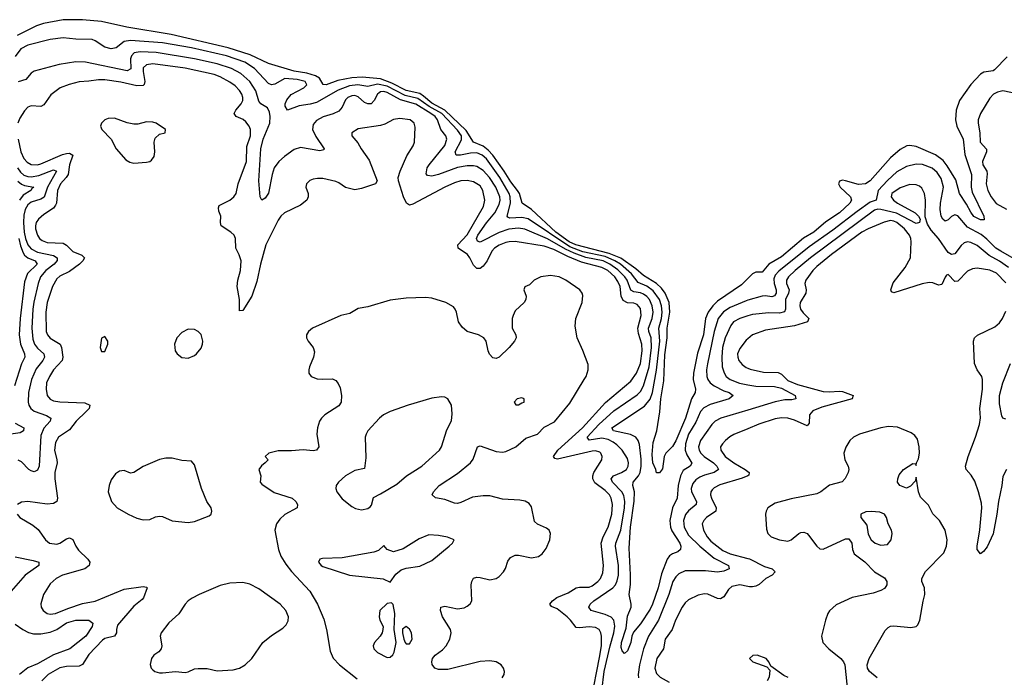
# Model space of a CAD drawing. Header units: inches. Extents: x 1449094 to 1618372, y 389908 to 534307.
# Tile 444 of 494: x 1565459 to 1571599, y 514033 to 518135. Entities that reach past the tile are written whole.
import ezdxf

# ---------------------------------------------------------------- set-up
doc = ezdxf.new("R2010")
doc.units = ezdxf.units.IN
doc.header["$MEASUREMENT"] = 0
doc.layers.add('B5561', color=7, linetype='Continuous')
doc.layers.add('B5571', color=7, linetype='Continuous')

msp = doc.modelspace()

# ---------------------------------------------------------------- linework, layer by layer
at = {"layer": 'B5561', "color": 5}
for points, elevation in [([(1570000, 516521.1), (1569960, 516480), (1569810, 516379.4), (1569781.5, 516350), (1569752.1, 516310), (1569735.5, 516270), (1569722.9, 516170), (1569686.2, 516053.8), (1569660.5, 515930), (1569658.2, 515890), (1569673.1, 515830), (1569671.4, 515810), (1569649.7, 515770.3), (1569611.9, 515650), (1569550, 515508.9), (1569530, 515472.2), (1569488.7, 515431.3), (1569477.3, 515410), (1569467.1, 515332.9), (1569450, 515308), (1569430, 515308), (1569426, 515330), (1569407.5, 515370), (1569403, 515423), (1569410, 515497.3), (1569432.8, 515570), (1569452.1, 515687.9), (1569456.6, 515770), (1569477.1, 515882.9), (1569483.3, 516043.3), (1569496.3, 516150), (1569497.9, 516210), (1569513.7, 516310), (1569508.5, 516370), (1569484.3, 516430), (1569460.9, 516460.9), (1569429.6, 516490), (1569350, 516539), (1569300.9, 516580.9), (1569207.7, 516647.7), (1569135.9, 516675.9), (1568926.8, 516730), (1568885.3, 516750), (1568803.1, 516810), (1568650, 516951.8), (1568591.9, 516990), (1568575.2, 517050), (1568564, 517070), (1568522.6, 517122.6), (1568481.4, 517190), (1568410.3, 517290.3), (1568381.5, 517321.5), (1568350, 517346.2), (1568289.2, 517370), (1568243.1, 517443.1), (1568110.6, 517570.6), (1568030, 517614), (1567978.3, 517658.3), (1567953.5, 517673.5), (1567870, 517692.2), (1567779.3, 517739.3), (1567710, 517766.4), (1567595.6, 517775.6), (1567530, 517772.8), (1567443.6, 517756.4), (1567370, 517728.7), (1567350.6, 517730.6), (1567329.6, 517769.6), (1567303.9, 517783.9), (1567250, 517801.2), (1567170, 517814.8), (1567010, 517861.9), (1566895.7, 517915.7), (1566758.4, 517958.4), (1566403.5, 518043.5), (1566127.5, 518087.6), (1565970, 518124.3), (1565850, 518134.9), (1565730, 518134), (1565608.1, 518111.9), (1565564.1, 518095.9), (1565442.9, 518037.1)], 420), ([(1570000, 516384.4), (1569990, 516381.6), (1569890, 516338.9), (1569848.2, 516311.8), (1569815, 516270), (1569789.5, 516190.5), (1569747.7, 515987.7), (1569742.2, 515950), (1569743.4, 515910), (1569750.1, 515890), (1569765.1, 515870), (1569790, 515851), (1569850, 515820.3), (1569882.6, 515810), (1569908.7, 515790), (1569883.1, 515770), (1569765.5, 515734.5), (1569725.3, 515714.7), (1569704.3, 515690), (1569675.7, 515624.3), (1569630.9, 515549.1), (1569612.1, 515490), (1569609.7, 515450), (1569619.9, 515419.9), (1569650.6, 515369.4), (1569639.7, 515350), (1569597.6, 515322.4), (1569579.6, 515290), (1569565, 515230), (1569559.5, 515150), (1569529.7, 515090), (1569512.8, 515010), (1569518.3, 514970), (1569527, 514947), (1569575.5, 514870), (1569582.6, 514850), (1569579.6, 514830), (1569563.9, 514816.1), (1569530, 514802.7), (1569510.5, 514789.5), (1569496.9, 514770), (1569461.9, 514678.1), (1569441, 514590), (1569406.3, 514490), (1569390, 514457), (1569330, 514366.5), (1569286.6, 514313.4), (1569275.7, 514290), (1569270, 514249), (1569250, 514197.2), (1569230, 514182), (1569217.2, 514197.2), (1569210, 514218), (1569211.1, 514250), (1569241, 514339), (1569250, 514413.4), (1569272.6, 514470), (1569272.8, 514490), (1569259.8, 514550), (1569267.8, 514612.2), (1569268, 514672), (1569260.7, 514839.3), (1569268.7, 514968.7), (1569291.6, 515131.6), (1569292.7, 515190), (1569283.2, 515230), (1569284.3, 515250), (1569318.7, 515290), (1569329.2, 515310), (1569335.7, 515350), (1569334.4, 515394.4), (1569325.4, 515485.4), (1569316.6, 515510), (1569301.3, 515530), (1569267.4, 515547.4), (1569162.4, 515570), (1569152.7, 515590), (1569355.2, 515724.8), (1569390, 515768.6), (1569404.9, 515810), (1569431.4, 515948.6), (1569451.7, 516130), (1569445.8, 516210), (1569461.4, 516270), (1569465.5, 516310), (1569462.1, 516350), (1569449.3, 516389.3), (1569410, 516444.1), (1569370, 516473.6), (1569316.2, 516496.2), (1569273.9, 516550), (1569205.1, 516610), (1569171.5, 516631.5), (1569110, 516657.5), (1568970, 516687.8), (1568890, 516718.8), (1568630, 516893.3), (1568590, 516901.5), (1568516.6, 516896.6), (1568502.7, 516902.7), (1568499.4, 516910), (1568519.4, 516990), (1568517.3, 517030), (1568510.9, 517050), (1568454.1, 517150), (1568370, 517266.4), (1568343.2, 517290), (1568310, 517303.5), (1568270, 517301.7), (1568209, 517289), (1568181.3, 517290), (1568174.7, 517310), (1568213.9, 517386.1), (1568214.7, 517410), (1568190, 517446.3), (1568091.7, 517550), (1568012.4, 517592.4), (1567942.8, 517642.8), (1567863, 517663), (1567750, 517719.8), (1567690, 517732.5), (1567630, 517719.1), (1567568.2, 517728.2), (1567516.8, 517723.2), (1567444.3, 517695.7), (1567310, 517618.2), (1567270, 517607.2), (1567202.6, 517597.4), (1567130, 517569.7), (1567115.3, 517595.3), (1567115.3, 517610), (1567124.7, 517635.3), (1567152.7, 517667.3), (1567231.6, 517710), (1567250, 517727.7), (1567239.4, 517750), (1567190, 517761.4), (1567112.8, 517767.2), (1567050, 517732.6), (1567030, 517729.3), (1567010, 517737.4), (1566922.5, 517830), (1566863.7, 517870), (1566747.8, 517910), (1566530, 517958.9), (1566350, 517990.2), (1566150, 518005.2), (1566110, 517998.9), (1566060, 517960), (1566030, 517952.2), (1565990, 517963.9), (1565930, 518003.5), (1565910, 518010.6), (1565810, 518013.7), (1565730, 518022.5), (1565650, 518010.8), (1565510, 517975.4), (1565466.5, 517953.5), (1565430, 517905.3)], 440), ([(1569089.1, 513949.1), (1569104.4, 514070), (1569141.4, 514230), (1569164.9, 514310), (1569171, 514351), (1569164.1, 514390), (1569148.3, 514408.3), (1569110, 514425.2), (1569022, 514450), (1569007.6, 514470), (1569015.8, 514490), (1569038.6, 514510), (1569157.1, 514590), (1569174.4, 514610), (1569185.8, 514634.1), (1569192.7, 514670), (1569193.4, 514730), (1569174.5, 514850), (1569177.5, 514870), (1569208.5, 514950), (1569230.9, 515090), (1569233.3, 515130), (1569226.1, 515166.1), (1569214.2, 515190), (1569155.7, 515250), (1569147.2, 515270), (1569162.9, 515290), (1569212, 515310), (1569243.7, 515330), (1569254, 515350), (1569256.5, 515370), (1569250, 515398.3), (1569215.4, 515450), (1569183.3, 515483.3), (1569160.1, 515500.1), (1569130, 515516.2), (1569090, 515525.5), (1569011.3, 515511.3), (1568998.6, 515530), (1569070, 515609.3), (1569164.1, 515695.9), (1569310, 515794.4), (1569330, 515816.6), (1569349.1, 515850.9), (1569385, 515970), (1569399.8, 516090), (1569397, 516150), (1569381.9, 516190), (1569380.5, 516210), (1569403.5, 516270), (1569408.6, 516310), (1569404.4, 516350), (1569387.2, 516390), (1569370, 516409), (1569350, 516422.3), (1569330, 516430.8), (1569290, 516437.9), (1569270, 516448.5), (1569246.5, 516510), (1569233.1, 516530), (1569190, 516574.3), (1569140.3, 516610), (1569098.1, 516630), (1568990, 516651.6), (1568917.5, 516677.5), (1568863.1, 516703.1), (1568750, 516768.7), (1568610, 516829.2), (1568570, 516834.8), (1568510, 516828.3), (1568450, 516808.3), (1568330, 516748), (1568313.3, 516753.3), (1568307.6, 516770), (1568315.2, 516790), (1568370, 516868.1), (1568421.2, 516930), (1568450, 516982), (1568454.7, 517010), (1568452.4, 517030), (1568428, 517090), (1568388.7, 517150), (1568350, 517193.3), (1568310, 517219.4), (1568290, 517224.1), (1568250, 517223.9), (1568190, 517213.1), (1568070, 517168.9), (1568030, 517159.5), (1568002.3, 517162.3), (1567993.5, 517173.5), (1568000.2, 517210), (1568012.2, 517230), (1568111, 517350), (1568122.9, 517390), (1568115.8, 517410), (1568086.4, 517450), (1568063.9, 517510), (1568049.9, 517530), (1568023, 517550), (1567930, 517608.7), (1567834.8, 517634.8), (1567750, 517681.1), (1567730, 517686.7), (1567710, 517684.6), (1567701, 517679), (1567690, 517669.8), (1567669.7, 517630.3), (1567650, 517609.9), (1567630, 517609.3), (1567610, 517619.3), (1567570, 517653.9), (1567550, 517661.9), (1567530, 517660.9), (1567505.5, 517650), (1567490, 517634.5), (1567470.9, 517589.1), (1567450, 517563.4), (1567413.3, 517546.7), (1567351.6, 517528.4), (1567310, 517506), (1567290, 517481.6), (1567286.1, 517450), (1567305.9, 517405.9), (1567357.6, 517330), (1567356, 517324), (1567330, 517317.2), (1567210, 517338), (1567170, 517324.5), (1567110, 517282.5), (1567075.6, 517250), (1567046.7, 517210), (1567033.2, 517170), (1567010, 517052), (1566990, 517021.6), (1566970, 517009.6), (1566959.6, 517030), (1566950.5, 517130.5), (1566962.3, 517330), (1566976.8, 517390), (1567018.6, 517490), (1567021.7, 517530), (1567017.4, 517557.4), (1567005.2, 517585.2), (1566962.4, 517610), (1566950, 517625.7), (1566931.7, 517691.7), (1566894.5, 517750), (1566838.2, 517798.2), (1566779.8, 517830), (1566690, 517860.5), (1566550, 517891.7), (1566309.9, 517929.9), (1566210, 517935.4), (1566172.4, 517927.6), (1566155.7, 517910), (1566150.1, 517889.9), (1566151.7, 517828.3), (1566130, 517816.9), (1565870, 517870.6), (1565810, 517871.2), (1565704.2, 517855.8), (1565550, 517813.1), (1565530, 517801.7), (1565497.7, 517762.3), (1565450, 517748.1)], 460), ([(1569022.4, 513890), (1569075.8, 514155.8), (1569086.6, 514230), (1569088.4, 514288.4), (1569083.9, 514310), (1569073, 514330), (1569050, 514343.4), (1569010, 514348.1), (1568950, 514340.7), (1568930, 514342.7), (1568893.8, 514390), (1568872.4, 514410), (1568810, 514459.5), (1568775.5, 514475.5), (1568766, 514490), (1568782, 514510), (1568809.8, 514530), (1568879.9, 514560.1), (1568930, 514590.9), (1568950, 514596.1), (1569010, 514595.1), (1569030, 514603.2), (1569064.6, 514630), (1569080.6, 514650), (1569094.8, 514685.2), (1569099.3, 514730), (1569085.4, 514870), (1569096.9, 514910), (1569130, 514970.3), (1569150.8, 515050), (1569156.3, 515110), (1569148, 515150), (1569136.9, 515170), (1569110, 515198), (1569045.4, 515245.4), (1569032.8, 515270), (1569033.1, 515290), (1569040.2, 515310), (1569089.8, 515390), (1569091.1, 515411.1), (1569083.5, 515430), (1569076.2, 515436.2), (1569050, 515444.9), (1569030, 515444.1), (1568813, 515393), (1568797.1, 515397.1), (1568788.5, 515410), (1568814.5, 515450), (1568969.9, 515590), (1569112.5, 515747.5), (1569270, 515880.1), (1569306.2, 515930), (1569330, 515990.3), (1569341.9, 516070), (1569337.9, 516110), (1569317.3, 516177.3), (1569313.3, 516210), (1569334.3, 516290), (1569330, 516332.9), (1569310, 516357.5), (1569290, 516366.2), (1569250, 516369.5), (1569223.5, 516383.5), (1569211, 516410), (1569202.9, 516470), (1569190, 516502.8), (1569170.6, 516530), (1569126.1, 516570), (1569090, 516588.4), (1568962.4, 516622.3), (1568877.9, 516657.9), (1568790, 516702.3), (1568730, 516721.9), (1568550, 516751.6), (1568511, 516750), (1568490, 516744.4), (1568450, 516728.4), (1568421.1, 516710), (1568403.9, 516690), (1568375.1, 516630), (1568350, 516597.9), (1568330, 516582.7), (1568310, 516583.2), (1568290, 516604.1), (1568267, 516650), (1568251.1, 516671.1), (1568193.2, 516710), (1568190.5, 516730), (1568250, 516793), (1568352.5, 516970), (1568360.7, 517010), (1568348.3, 517070), (1568330, 517098.1), (1568290, 517124.2), (1568250, 517131.4), (1568210, 517128.8), (1568170, 517117.9), (1568109.4, 517090.6), (1567910, 516983.2), (1567890, 516978.7), (1567870.6, 516990.6), (1567852.2, 517030), (1567821.6, 517130), (1567819.7, 517150), (1567831, 517190), (1567873.5, 517286.5), (1567912.4, 517347.6), (1567921.7, 517370), (1567924.9, 517464.9), (1567918.9, 517490), (1567894.5, 517510), (1567830, 517518.8), (1567790, 517512.1), (1567736.3, 517483.7), (1567710, 517475.1), (1567570, 517455.1), (1567530.6, 517430), (1567530.5, 517410), (1567567.3, 517367.3), (1567587.6, 517330), (1567637.8, 517257.8), (1567688, 517130), (1567677.3, 517110), (1567590, 517080.9), (1567550, 517074.2), (1567490, 517088.3), (1567450, 517116.8), (1567430, 517125.6), (1567350, 517144), (1567315.3, 517144.7), (1567290, 517139.6), (1567268.9, 517131.1), (1567247.7, 517110), (1567243, 517090), (1567258, 517050), (1567258.3, 517030), (1567250.3, 517010), (1567210, 516977.4), (1567110, 516930.9), (1567087.8, 516910), (1567070, 516885.1), (1566993.6, 516730), (1566961, 516610), (1566937.7, 516502.3), (1566906.9, 516410), (1566850, 516320.5), (1566830, 516319.3), (1566829, 516390), (1566814.8, 516470), (1566820.3, 516510), (1566836.8, 516570), (1566840.2, 516630), (1566828.7, 516668.7), (1566806.2, 516710), (1566805.3, 516770), (1566796.1, 516790), (1566775.1, 516810), (1566716.3, 516850), (1566711.2, 516870), (1566714, 516910), (1566701, 516941), (1566698.2, 516961.8), (1566703.8, 516976.2), (1566770, 517010.1), (1566794.9, 517030), (1566809.1, 517050), (1566821.3, 517110), (1566872.9, 517250), (1566876, 517344), (1566898.3, 517410), (1566898.2, 517450), (1566890.5, 517470.5), (1566870, 517496.8), (1566852, 517512), (1566809.7, 517530), (1566796.5, 517550), (1566806.6, 517570), (1566840.7, 517610), (1566850.4, 517630), (1566850.9, 517650), (1566844.9, 517670), (1566830, 517693.6), (1566802.1, 517722.1), (1566770, 517745.3), (1566710, 517778.2), (1566672.6, 517792.6), (1566490, 517833.3), (1566290, 517859.1), (1566250, 517854.1), (1566230, 517834.7), (1566228.9, 517811.1), (1566239.7, 517750), (1566236.1, 517730), (1566230, 517724.7), (1566190, 517722), (1566090, 517745), (1565990, 517758.9), (1565950, 517760.1), (1565890, 517750.5), (1565830, 517747.7), (1565768.5, 517731.5), (1565710.7, 517709.3), (1565653.2, 517666.8), (1565610, 517604.4), (1565590, 517594), (1565530, 517597.4), (1565510, 517588.7), (1565490, 517565.8), (1565460.1, 517519.9), (1565447.9, 517490)], 480), ([(1565448.6, 517390), (1565466.6, 517310), (1565484.5, 517270), (1565505.2, 517245.2), (1565530, 517231.9), (1565570, 517230.1), (1565590, 517235.3), (1565725.9, 517294.1), (1565750, 517300.5), (1565770, 517301.4), (1565790.7, 517290), (1565769.5, 517230.5), (1565760.3, 517170), (1565749.2, 517150.8), (1565713.9, 517110), (1565695.5, 517070), (1565689.2, 516990.7), (1565683.1, 516976.9), (1565670, 516960.2), (1565610, 516920.2), (1565576.5, 516890), (1565562.7, 516870), (1565556.8, 516850), (1565557.2, 516830), (1565569.5, 516790), (1565583.2, 516770), (1565598.2, 516758.2), (1565630, 516745.5), (1565730, 516741.5), (1565750, 516728.8), (1565790, 516688.9), (1565846.7, 516666.7), (1565862.2, 516650), (1565853.7, 516630), (1565831, 516610), (1565770, 516563.8), (1565710, 516535.8), (1565690, 516517.4), (1565663.9, 516470), (1565630.6, 516370), (1565622.8, 516310), (1565624.3, 516190), (1565631.4, 516170), (1565648.4, 516148.4), (1565711.2, 516111.3), (1565718.9, 516090), (1565728.1, 516030), (1565722.9, 516010), (1565668.9, 515950), (1565644.3, 515910), (1565627.2, 515870), (1565623.3, 515830), (1565631.1, 515790), (1565648.7, 515768.7), (1565670, 515758.3), (1565710, 515750.8), (1565865, 515745), (1565896.5, 515730), (1565892.3, 515710), (1565874.3, 515690), (1565812.1, 515630), (1565770, 515577.3), (1565701.1, 515530), (1565682.4, 515497.6), (1565675.8, 515450), (1565691.5, 515390), (1565692.1, 515370), (1565679.1, 515310), (1565678, 515270), (1565693.8, 515150), (1565690.1, 515129.9), (1565670, 515117.1), (1565630, 515112.8), (1565510, 515129.7), (1565470, 515126), (1565444.9, 515110)], 480), ([(1565445, 517210), (1565463.7, 517183.7), (1565485.6, 517165.6), (1565510, 517156.2), (1565530, 517154.4), (1565577.7, 517162.3), (1565670, 517197.8), (1565689, 517190), (1565632.7, 517090), (1565611.4, 517028.6), (1565590, 517016.3), (1565530, 516995.6), (1565510, 516979.6), (1565492.9, 516950), (1565485, 516915), (1565483, 516870), (1565486.7, 516810), (1565494.8, 516770), (1565509.7, 516729.7), (1565530, 516704.7), (1565570, 516685.1), (1565670, 516664.5), (1565691.9, 516650), (1565691.9, 516631.9), (1565673.4, 516610), (1565621.4, 516570), (1565589, 516530), (1565574.2, 516490), (1565546.6, 516373.4), (1565540.6, 516330), (1565535, 516210), (1565541.6, 516141.6), (1565552.2, 516110), (1565570, 516085.1), (1565608.7, 516050), (1565613.3, 516030), (1565603.3, 516010), (1565562.6, 515957.4), (1565532.5, 515890), (1565513.8, 515810), (1565512, 515750), (1565517, 515730), (1565528.6, 515710), (1565550, 515692.3), (1565626.9, 515666.9), (1565653, 515650), (1565649.4, 515630), (1565610, 515587.4), (1565590, 515540.5), (1565580.6, 515350), (1565570, 515324.7), (1565550, 515313.7), (1565530, 515319.8), (1565516.9, 515330), (1565470, 515377.7), (1565450, 515388.3)], 460), ([(1565447.4, 517127.4), (1565470, 517108.6), (1565490, 517100.2), (1565548, 517090), (1565536.7, 517083.3), (1565528.4, 517070), (1565480.7, 517039.3), (1565457.3, 517010)], 440), ([(1565453.3, 516770), (1565464.2, 516724.2), (1565480.6, 516680.6), (1565490, 516665.7), (1565509.6, 516649.6), (1565554.8, 516630), (1565567.6, 516610), (1565508.6, 516551.4), (1565490, 516500.5), (1565462.5, 516270), (1565456.3, 516170), (1565463.7, 516110), (1565489.5, 516050), (1565490.8, 516030), (1565471, 515989), (1565425.9, 515850)], 440), ([(1568468, 514030), (1568479.6, 514050), (1568482.9, 514070), (1568477, 514090), (1568462.7, 514110), (1568429.7, 514129.7), (1568390, 514136.4), (1568330, 514131.6), (1568130, 514082), (1568070, 514082), (1568047.4, 514090), (1568032.1, 514112.1), (1568028.3, 514130), (1568032.7, 514150), (1568049.8, 514170), (1568095.6, 514204.4), (1568119.5, 514230), (1568141.6, 514270), (1568149.9, 514310), (1568146, 514330), (1568096.3, 514410), (1568083.5, 514450), (1568085.6, 514470), (1568110, 514476.2), (1568190, 514460.9), (1568230, 514467), (1568250, 514475.8), (1568269.1, 514490.9), (1568278, 514510), (1568274.8, 514610), (1568277.7, 514630), (1568288.8, 514651.2), (1568310, 514657.3), (1568330, 514656.2), (1568390, 514641.6), (1568430, 514648.2), (1568450, 514661.5), (1568475.8, 514690), (1568488, 514712), (1568502.5, 514757.5), (1568519.9, 514780.1), (1568550, 514794), (1568570, 514794.1), (1568650, 514777.9), (1568694.4, 514785.6), (1568716.9, 514803.1), (1568742.9, 514837.1), (1568765.8, 514890), (1568769.8, 514929.8), (1568762, 514950), (1568744, 514964), (1568687.9, 514987.9), (1568670, 515004.7), (1568650, 515097), (1568636.4, 515116.4), (1568611.8, 515131.8), (1568578.2, 515138.2), (1568470, 515144.1), (1568390, 515164.1), (1568350, 515165.2), (1568282.6, 515157.4), (1568210, 515122.2), (1568190, 515117.2), (1568170, 515119.8), (1568110, 515142), (1568052.6, 515152.6), (1568032, 515170), (1568038.9, 515190), (1568075.1, 515230), (1568190, 515303.5), (1568269.8, 515370), (1568286.3, 515393.7), (1568313.2, 515470), (1568330, 515477), (1568430, 515441.3), (1568470, 515438.1), (1568490, 515441.7), (1568552.8, 515470), (1568615.6, 515524.4), (1568687.4, 515550), (1568730, 515592.8), (1568793.5, 515626.5), (1568890, 515743.5), (1568980.3, 515890), (1568991.7, 515910), (1569004.7, 515950), (1569004.6, 515984.6), (1568971.9, 516071.9), (1568935.4, 516150), (1568922.2, 516222.2), (1568928.2, 516271.8), (1568966.9, 516370), (1568970, 516415.3), (1568966, 516430), (1568951.3, 516450), (1568864.2, 516510), (1568823.7, 516530), (1568770, 516538.5), (1568710, 516530.7), (1568668.2, 516510), (1568638, 516482), (1568610, 516468), (1568602.8, 516450), (1568617.1, 516410), (1568615.3, 516390), (1568604.6, 516370), (1568550, 516319.7), (1568535.5, 516290), (1568531.3, 516270), (1568531.1, 516211.1), (1568552.9, 516170), (1568555.3, 516150), (1568545.5, 516130), (1568511.3, 516090), (1568450, 516029.7), (1568430, 516020.5), (1568410, 516025.1), (1568388.7, 516048.7), (1568379.7, 516070), (1568368.3, 516130), (1568354, 516150), (1568320.9, 516170), (1568250, 516188.9), (1568217.7, 516217.7), (1568194.6, 516250), (1568182.5, 516310), (1568174.8, 516330), (1568163.4, 516343.4), (1568117, 516370), (1568030, 516398.4), (1567990, 516402.4), (1567870, 516398.4), (1567770, 516384.8), (1567630, 516343), (1567570, 516333.5), (1567518.3, 516301.7), (1567461, 516290), (1567284.9, 516210), (1567260.5, 516190), (1567248.2, 516170), (1567248.2, 516150), (1567257.1, 516130), (1567288.7, 516090), (1567298, 516062), (1567292.2, 516030), (1567266.4, 515970), (1567261.6, 515950), (1567263, 515930), (1567276.3, 515910), (1567315.1, 515895.1), (1567350, 515891.9), (1567410, 515895.2), (1567430, 515885), (1567445.9, 515865.9), (1567457.8, 515837.8), (1567466.3, 515790), (1567463, 515750), (1567450, 515725.6), (1567361.7, 515670), (1567341.5, 515650), (1567329.1, 515630), (1567316.2, 515590), (1567311.2, 515550), (1567324.2, 515470), (1567310.4, 515450), (1567290, 515445), (1567227.8, 515452.2), (1567154.7, 515445.3), (1567070, 515446.2), (1567013, 515430), (1566990.5, 515410), (1567007.7, 515390), (1566990.4, 515370), (1566967.1, 515352.9), (1566949.4, 515330), (1566962.8, 515290), (1566959.3, 515250), (1566970, 515237.2), (1567045.5, 515185.5), (1567158.4, 515150), (1567180.4, 515130), (1567192.2, 515110), (1567190.3, 515089.7), (1567111.7, 515048.3), (1567080.5, 515019.5), (1567060.4, 514990), (1567050.4, 514950), (1567073.8, 514830), (1567087.8, 514787.8), (1567118.2, 514738.2), (1567153.7, 514693.7), (1567268.4, 514570), (1567317.1, 514490), (1567355.1, 514395.1), (1567372, 514330), (1567396.1, 514196.1), (1567413.1, 514153.1), (1567452.9, 514110), (1567562.9, 514022.9)], 520), ([(1570000, 516287.5), (1569950, 516271.9), (1569910.1, 516249.9), (1569893.6, 516226.4), (1569858.8, 516150), (1569841.7, 516090), (1569837.9, 516030), (1569840.9, 515970), (1569851.5, 515931.5), (1569865, 515910), (1569889.7, 515889.7), (1569947.8, 515867.8), (1570000, 515857.8)], 460), ([(1570000, 516143.9), (1569990, 516135.6), (1569950, 516084), (1569936.1, 516050), (1569937.3, 516030), (1569944.4, 516010), (1569964.1, 515984.1), (1569990, 515966.2), (1570000, 515962)], 480), ([(1570000, 515699.8), (1569830.9, 515649.1), (1569797.2, 515630), (1569775.8, 515610), (1569704.4, 515510), (1569692.3, 515470), (1569696.2, 515450), (1569707.3, 515430), (1569726.9, 515410), (1569786, 515370), (1569806.6, 515350), (1569816.6, 515330), (1569789.7, 515310.3), (1569730, 515294.5), (1569699.7, 515280.3), (1569676.1, 515263.9), (1569657.5, 515242.5), (1569646.8, 515210), (1569649.2, 515190), (1569679.3, 515130), (1569677.2, 515110), (1569629.1, 515070.9), (1569611.3, 515048.7), (1569598.1, 515010), (1569602.6, 514970), (1569630, 514919.8), (1569701.1, 514850), (1569790, 514775.1), (1569879, 514730), (1569884.6, 514710), (1569850, 514694.9), (1569810, 514688.1), (1569736.9, 514696.9), (1569610, 514697.4), (1569570, 514678.5), (1569550, 514659.8), (1569531.3, 514630), (1569507.8, 514550), (1569443.1, 514390), (1569380.4, 514290), (1569349.4, 514210.6), (1569324.4, 514110), (1569316.1, 514050), (1569318.3, 514030)], 460), ([(1565430, 515617.7), (1565484.2, 515590), (1565483.1, 515570), (1565462, 515558), (1565390, 515548.2)], 440), ([(1570000, 515583.4), (1569912.7, 515547.3), (1569887, 515533), (1569860.2, 515510), (1569841.2, 515490), (1569830.2, 515470), (1569831, 515450), (1569858.3, 515410), (1569912.6, 515370), (1569984, 515330), (1570000, 515316.4)], 480), ([(1570000, 515289.7), (1569965.6, 515274.4), (1569826, 515234), (1569790, 515214.7), (1569777.4, 515202.6), (1569768.6, 515190), (1569767.5, 515170), (1569772.6, 515150), (1569802.2, 515090), (1569799.8, 515070), (1569742, 515030), (1569724.6, 515010), (1569716.1, 514990), (1569722.6, 514950), (1569746.9, 514910), (1569770, 514882.9), (1569844.8, 514824.8), (1569890, 514803.6), (1570000, 514774.5)], 480), ([(1565442.6, 515050), (1565459.5, 515030), (1565541.7, 514981.7), (1565574.8, 514954.8), (1565620.3, 514890), (1565644.9, 514870), (1565690, 514862.8), (1565710, 514868.9), (1565750, 514896.9), (1565770, 514902.8), (1565790, 514892), (1565808.7, 514850), (1565825.2, 514825.2), (1565883.6, 514770), (1565897.4, 514750), (1565891.6, 514730), (1565865.3, 514710), (1565726.7, 514670), (1565687.4, 514650), (1565650, 514616.4), (1565606.9, 514550), (1565590.3, 514490.3), (1565593.4, 514470), (1565605.7, 514450), (1565630, 514430.3), (1565650, 514426.4), (1565682.7, 514430), (1565758.3, 514461.7), (1565850, 514492.4), (1565930, 514506.9), (1566110, 514582.1), (1566230, 514599.3), (1566250, 514594.9), (1566253.2, 514590), (1566230.5, 514529.5), (1566221.9, 514518.1), (1566170, 514477), (1566070, 514357.4), (1566061.7, 514330), (1566062.2, 514310), (1566050.3, 514290), (1565990, 514275), (1565976, 514264), (1565890, 514175.9), (1565850, 514111.8), (1565830, 514101.6), (1565750, 514101.1), (1565710, 514092.2), (1565637.2, 514050), (1565596.5, 514010)], 480), ([(1565430, 514784.8), (1565542.4, 514762.4), (1565578.7, 514750), (1565579, 514730), (1565493.2, 514670), (1565405.8, 514570)], 460), ([(1570000, 514599.5), (1569950, 514609.1), (1569900.7, 514599.3), (1569878.6, 514581.4), (1569850, 514534.7), (1569830, 514521.8), (1569810, 514523.5), (1569750, 514550.8), (1569730, 514553.8), (1569690, 514545.3), (1569630, 514516.4), (1569610, 514498), (1569590.1, 514469.9), (1569549, 514390), (1569528.3, 514330), (1569483.9, 514270), (1569474.1, 514210), (1569432.6, 514150), (1569419.8, 514090), (1569430, 514057.3), (1569453.8, 514033.8), (1569510, 514003)], 480), ([(1565430, 514365.2), (1565479.5, 514330), (1565512.9, 514312.9), (1565544.1, 514304.1), (1565590, 514304.6), (1565650, 514314.9), (1565690, 514331), (1565750, 514373.6), (1565809.5, 514390), (1565890, 514388.9), (1565914.9, 514370), (1565910.2, 514350), (1565872.5, 514290), (1565771.3, 514210), (1565670, 514172.3), (1565570, 514116.5), (1565510, 514092.9), (1565458.2, 514050)], 460)]:
    msp.add_lwpolyline(points, dxfattribs=dict(at, elevation=elevation))
for points, elevation in [([(1566050, 517521.5), (1566010, 517518.5), (1565990, 517509.7), (1565968.4, 517490), (1565963.7, 517470), (1565971.8, 517450), (1566030.1, 517390.1), (1566060.8, 517330), (1566121, 517261), (1566145.4, 517245.4), (1566170, 517240.3), (1566250, 517246), (1566269.8, 517250.2), (1566281.4, 517258.6), (1566297.8, 517282.2), (1566301.7, 517310), (1566297.4, 517370), (1566304.4, 517395.6), (1566330, 517420.5), (1566366, 517430), (1566368.7, 517450), (1566310, 517489.6), (1566290, 517496), (1566250, 517497.7), (1566196, 517484), (1566170, 517482.8), (1566130, 517491.6)], 520), ([(1566510, 516203.6), (1566470, 516183.6), (1566439.5, 516150), (1566424.2, 516110), (1566428.7, 516070), (1566440.5, 516050), (1566470, 516028.4), (1566510, 516023.7), (1566550, 516040.3), (1566561.6, 516050), (1566590, 516085.5), (1566599.1, 516110), (1566601.1, 516130), (1566590.8, 516170.8), (1566572.3, 516190), (1566550, 516202.9)], 520), ([(1565990, 516159), (1565970, 516148), (1565961.6, 516090), (1565970, 516064.9), (1565990, 516064.9), (1566009.2, 516110), (1566009, 516130)], 520), ([(1568090, 515782.9), (1568030, 515774), (1567880.7, 515730), (1567770, 515690.8), (1567728.2, 515670), (1567702.4, 515650), (1567630, 515569.6), (1567619, 515550), (1567614.4, 515530), (1567617.4, 515402.6), (1567610, 515335.3), (1567550, 515323.6), (1567490.3, 515289.7), (1567448.2, 515250), (1567433.4, 515230), (1567430.6, 515210), (1567436.3, 515190), (1567470, 515146.8), (1567530, 515097.3), (1567554, 515086), (1567590, 515077.3), (1567630, 515086), (1567644.7, 515095.3), (1567652.9, 515107.1), (1567665.2, 515154.8), (1567710, 515176.4), (1567810, 515237.4), (1567871.4, 515288.6), (1567966, 515350), (1568076.9, 515450), (1568090, 515471), (1568122.9, 515577.1), (1568152.2, 515632.2), (1568155.3, 515675.3), (1568152.3, 515730), (1568129, 515770), (1568110, 515779.5)], 540), ([(1568590, 515775.3), (1568562, 515770), (1568542, 515750), (1568552.7, 515732.7), (1568570, 515732), (1568590, 515744.7), (1568606, 515750), (1568606, 515770)], 540), ([(1566410, 515400.5), (1566370, 515400.5), (1566331.5, 515391.5), (1566230, 515347.1), (1566170, 515309.7), (1566150, 515306.3), (1566110, 515322.4), (1566080.8, 515319.2), (1566057.3, 515302.7), (1566030, 515263.7), (1566016.1, 515230), (1566011.3, 515190), (1566031.2, 515130), (1566066.7, 515090), (1566135.3, 515050), (1566190, 515025.7), (1566230, 515014.3), (1566270, 515016.5), (1566305.9, 515034.1), (1566330, 515038.7), (1566350, 515035), (1566410, 515009.4), (1566510, 514997.8), (1566550, 515004.5), (1566639.7, 515040.3), (1566652.6, 515050), (1566657.7, 515070), (1566652.6, 515090), (1566626.6, 515130), (1566593.1, 515210), (1566550, 515358), (1566530, 515382), (1566470, 515384.5)], 520), ([(1568010, 514920.5), (1567950, 514897.6), (1567850, 514835.1), (1567790, 514815.1), (1567750, 514829.2), (1567730, 514854), (1567696.7, 514823.3), (1567667.1, 514812.9), (1567470, 514778.5), (1567347.1, 514772.9), (1567330, 514768.7), (1567322, 514750), (1567338.8, 514730), (1567350, 514724.4), (1567516, 514670), (1567726.1, 514646.1), (1567770, 514626), (1567804.2, 514675.8), (1567837.7, 514702.3), (1567870, 514714.4), (1567954.9, 514725.1), (1568030, 514762), (1568136.9, 514850), (1568158, 514870), (1568169, 514890), (1568126.6, 514906.6), (1568070, 514918.3)], 540), ([(1566850, 514623.4), (1566770, 514620.4), (1566710, 514605.6), (1566578.3, 514550), (1566534.4, 514525.6), (1566510.1, 514509.9), (1566490.2, 514490), (1566451.6, 514428.4), (1566390, 514371.8), (1566341.8, 514310), (1566335.5, 514290), (1566346.1, 514230), (1566341.4, 514210), (1566327.5, 514192.5), (1566296.5, 514170), (1566281.1, 514150), (1566272.3, 514112.3), (1566278.4, 514090), (1566290, 514078.4), (1566302, 514070), (1566330, 514061.6), (1566350, 514060.2), (1566430, 514069.4), (1566490, 514063.8), (1566510, 514067.5), (1566550, 514085.4), (1566572.4, 514087.6), (1566627.3, 514087.3), (1566690, 514074.2), (1566790, 514079.8), (1566830, 514090.2), (1566865.7, 514110), (1566907.7, 514150), (1566975.4, 514250), (1567030, 514293.6), (1567100.6, 514339.4), (1567120.9, 514359.1), (1567134, 514386), (1567135.1, 514410), (1567119.1, 514450), (1567083.1, 514490), (1566950, 514585.5), (1566893.4, 514613.4)], 520), ([(1567778, 514498), (1567750, 514494), (1567706, 514450), (1567701, 514410), (1567706, 514390), (1567726, 514350), (1567722.8, 514330), (1567718.8, 514310), (1567706.8, 514290), (1567670.8, 514250), (1567664, 514230), (1567667.7, 514210), (1567690, 514187.3), (1567750, 514156.3), (1567770, 514158), (1567786.5, 514173.5), (1567794.7, 514190), (1567806, 514250), (1567794, 514330), (1567798, 514430), (1567787.3, 514487.3)], 540), ([(1567870, 514348.7), (1567846.8, 514333.2), (1567846.8, 514310), (1567854.8, 514270), (1567864, 514250), (1567870, 514241), (1567890, 514241), (1567906, 514270), (1567902.7, 514310), (1567890, 514334)], 540)]:
    msp.add_lwpolyline(points, close=True, dxfattribs=dict(at, elevation=elevation))
at = {"layer": 'B5571', "color": 5}
for points, elevation in [([(1571616.9, 517903.1), (1571538.7, 517821.3), (1571530, 517815.8), (1571472.2, 517807.8), (1571450, 517795.1), (1571390, 517730.9), (1571319.3, 517630), (1571300.1, 517570), (1571294.8, 517510), (1571302.9, 517470), (1571341.9, 517390), (1571353.1, 517293.1), (1571395.8, 517170), (1571393.3, 517090), (1571399.1, 517059.1), (1571472, 516910), (1571473.6, 516886.4), (1571450, 516887.1), (1571410, 516906.2), (1571390, 516934), (1571364.1, 516984.1), (1571320.8, 517050), (1571296.6, 517136.6), (1571243.7, 517223.7), (1571217.3, 517257.3), (1571170, 517292.6), (1571050, 517343.6), (1571010.1, 517349.9), (1570992.5, 517347.5), (1570950, 517325.8), (1570890, 517272.2), (1570763.6, 517130), (1570733.8, 517110), (1570690, 517106), (1570609.5, 517130.5), (1570590, 517133.7), (1570571.5, 517128.5), (1570564.6, 517110), (1570575.8, 517090), (1570640.1, 517030), (1570646, 517010), (1570635.1, 516990), (1570571.4, 516930), (1570486.4, 516873.6), (1570411.3, 516810), (1570348.1, 516771.9), (1570210, 516654.8), (1570130.9, 516610), (1570090, 516559.8), (1570050, 516560.6), (1570028.2, 516550), (1570000, 516521.1)], 420), ([(1571690, 517671.3), (1571590, 517690.6), (1571556.2, 517683.8), (1571533.1, 517670), (1571510, 517645.1), (1571452, 517550), (1571437.4, 517510), (1571435.5, 517490), (1571447.5, 517430), (1571449.4, 517370), (1571487.8, 517327.8), (1571488.8, 517310), (1571463.4, 517250), (1571464.8, 517230), (1571490.1, 517190), (1571493.4, 517173.4), (1571486.9, 517110), (1571497.5, 517070), (1571518, 517030), (1571548.9, 516988.9), (1571612.1, 516952.1)], 440), ([(1571699.8, 516619.8), (1571576.9, 516690), (1571547.6, 516710), (1571490, 516766.8), (1571454.8, 516794.8), (1571370, 516839.8), (1571310, 516911.3), (1571290, 516917.5), (1571270, 516907.3), (1571250, 516887), (1571230, 516877.2), (1571215.6, 516890), (1571205.3, 516910), (1571198.5, 516950), (1571201.5, 516990), (1571219.6, 517090), (1571204.8, 517144.8), (1571180.9, 517180.9), (1571148.6, 517208.6), (1571090, 517232.1), (1571050, 517233.4), (1570990, 517218.5), (1570930, 517185), (1570870, 517132.1), (1570811.9, 517070), (1570800.3, 517010), (1570762.6, 516997.4), (1570681.4, 516938.6), (1570530, 516821.8), (1570383, 516717), (1570193.2, 516566.8), (1570170, 516540.5), (1570162.2, 516517.8), (1570163.3, 516490), (1570177.1, 516450), (1570176.6, 516430), (1570167.3, 516412.7), (1570150, 516405.4), (1570110, 516412.2), (1570090, 516409.9), (1570000, 516384.4)], 440), ([(1571626, 516590), (1571570, 516629.6), (1571504.2, 516664.2), (1571430, 516726.9), (1571390, 516745), (1571370, 516748.2), (1571350, 516743.8), (1571330, 516725.8), (1571290, 516673.6), (1571270, 516669.9), (1571250, 516683.5), (1571190, 516769.9), (1571142.4, 516822.4), (1571120, 516860), (1571105.1, 516905.1), (1571107.9, 517010), (1571102.7, 517050), (1571084.6, 517084.6), (1571070, 517096.8), (1571050, 517104.5), (1571010, 517106.4), (1570950, 517085.6), (1570897.7, 517050), (1570893.7, 517030), (1570908, 517010), (1570932.7, 516990), (1571044.5, 516930), (1571064.4, 516910), (1571074.9, 516890), (1571070.3, 516869.7), (1571050, 516863.1), (1570927.2, 516927.2), (1570830, 516951.1), (1570810, 516952.2), (1570790, 516946.2), (1570390.1, 516650), (1570294.4, 516570), (1570253.9, 516530), (1570241.9, 516510), (1570241.9, 516490), (1570258, 516450), (1570254.5, 516430), (1570235.4, 516390), (1570234.5, 516330), (1570227.9, 516312.1), (1570196.7, 516303.2), (1570130, 516305.4), (1570030, 516296.9), (1570000, 516287.5)], 460), ([(1571610, 516492.5), (1571550, 516554.5), (1571510, 516571.9), (1571430, 516585), (1571400.1, 516579.9), (1571370, 516565.8), (1571310, 516503.5), (1571290, 516502.4), (1571250, 516545.7), (1571239.5, 516540.5), (1571231.1, 516528.9), (1571210, 516483.1), (1571190, 516478.8), (1571153.9, 516493.9), (1571130, 516495.2), (1571086.8, 516486.8), (1570911.2, 516431.2), (1570896.6, 516436.6), (1570892.2, 516450), (1570906.6, 516493.4), (1570981.1, 516590), (1571013.6, 516650), (1571017.8, 516750), (1571017, 516770), (1571009.1, 516790), (1570977.3, 516830), (1570930, 516869.2), (1570910, 516878.8), (1570890, 516881.9), (1570850, 516871.4), (1570750, 516829.9), (1570710, 516808.6), (1570522.7, 516670), (1570430, 516594.6), (1570405.5, 516570), (1570361.3, 516510), (1570355.3, 516490), (1570363.3, 516450), (1570361.4, 516430), (1570326.9, 516370), (1570323.9, 516350), (1570328.9, 516330), (1570345.6, 516305.6), (1570380.8, 516270), (1570371.5, 516250), (1570290, 516225.8), (1570110, 516198.6), (1570030, 516168.6), (1570000, 516143.9)], 480), ([(1571612.1, 515330), (1571590, 515284.5), (1571584.5, 515230), (1571562.9, 515130), (1571553, 515050), (1571530, 514928.7), (1571493.5, 514846.5), (1571470, 514817.2), (1571450, 514802.7), (1571430, 514829.2), (1571429.2, 514850), (1571446.7, 514953.3), (1571459.9, 515090), (1571458.2, 515118.2), (1571439.3, 515190), (1571415.4, 515255.4), (1571393.7, 515293.7), (1571362, 515330), (1571357.4, 515350), (1571373.5, 515410), (1571420.8, 515530), (1571445.4, 515610), (1571450.4, 515650.4), (1571446.8, 515710), (1571462.9, 515830), (1571463.5, 515890), (1571458.9, 515910), (1571429.7, 515950), (1571413.1, 515990), (1571407.6, 516130), (1571413.7, 516150), (1571432, 516168), (1571540.9, 516219.1), (1571570, 516244.4), (1571588.9, 516271.1), (1571610, 516315.8)], 480), ([(1571610, 515643.7), (1571590, 515649.2), (1571583.3, 515663.3), (1571570, 515738), (1571569.4, 515790), (1571589.4, 515870), (1571639, 515990)], 460), ([(1570000, 515962), (1570015.5, 515955.5), (1570097, 515937), (1570190, 515933.6), (1570210, 515924), (1570250, 515884.8), (1570310, 515859.7), (1570470, 515816.1), (1570510, 515813.4), (1570570, 515818.7), (1570590, 515814.7), (1570656.3, 515790), (1570650.7, 515770.7), (1570461.9, 515718.1), (1570404.7, 515695.3), (1570385.1, 515670), (1570382.2, 515617.8), (1570370, 515600.4), (1570290, 515637.2), (1570250, 515649.9), (1570210, 515651.1), (1570170, 515644.3), (1570068.3, 515611.7), (1570000, 515583.4)], 480), ([(1570000, 515857.8), (1570050, 515848.1), (1570165.8, 515845.8), (1570210, 515837.2), (1570294.3, 515790), (1570298.4, 515770), (1570275.4, 515764.6), (1570230, 515764), (1570170, 515750.9), (1570000, 515699.8)], 460), ([(1570806.3, 514030), (1570759.6, 514070), (1570746.6, 514090), (1570743.5, 514110), (1570756.5, 514150), (1570856.2, 514323.8), (1570875.5, 514344.4), (1570890, 514352.4), (1570910, 514354.4), (1571015.8, 514344.2), (1571049.6, 514350.4), (1571059.3, 514360.7), (1571073.3, 514390), (1571092.6, 514507.4), (1571104, 514550), (1571102.6, 514590), (1571085.1, 514630), (1571085.8, 514650), (1571108.1, 514691.9), (1571221.8, 514810), (1571239.8, 514850), (1571242.5, 514890), (1571229.8, 514950), (1571195.1, 515010), (1571152.8, 515052.8), (1571126.5, 515106.5), (1571076.6, 515156.6), (1571063.9, 515190), (1571050, 515282), (1571042.8, 515257.2), (1571014.4, 515225.6), (1570990, 515212.4), (1570948.7, 515228.7), (1570933.3, 515250), (1570934.6, 515270), (1570943.8, 515296.2), (1570970, 515328.4), (1571030, 515366.8), (1571044.7, 515364.7), (1571050, 515354), (1571052.3, 515370), (1571064.8, 515395.2), (1571069.7, 515430.3), (1571068.3, 515470), (1571057.6, 515517.6), (1571042, 515542), (1571017.7, 515557.7), (1570932.4, 515592.4), (1570876.4, 515596.4), (1570829.7, 515589.7), (1570696.3, 515550), (1570658.7, 515530), (1570636, 515510), (1570610.9, 515469.1), (1570598.9, 515430), (1570604.4, 515390), (1570625.9, 515350), (1570630.1, 515329.9), (1570625.4, 515310), (1570606.5, 515273.5), (1570588.1, 515251.9), (1570510, 515231.9), (1570456, 515190), (1570430, 515177), (1570270, 515146.1), (1570170, 515118.2), (1570125.7, 515090), (1570114.3, 515070), (1570110.3, 515050), (1570116.5, 514956.5), (1570124.9, 514930), (1570145.5, 514910), (1570197.3, 514890), (1570250, 514881.8), (1570270, 514889.3), (1570317.2, 514930), (1570330, 514936.4), (1570350, 514937.8), (1570369.6, 514929.6), (1570379.3, 514919.3), (1570430.3, 514850), (1570450, 514835.2), (1570470, 514831.9), (1570610, 514897.5), (1570630, 514897.2), (1570648.5, 514870), (1570651.7, 514830), (1570663.1, 514803.1), (1570730, 514753.9), (1570790, 514690.7), (1570852.9, 514652.9), (1570866.4, 514630), (1570866.8, 514610), (1570861.3, 514598.7), (1570852.6, 514587.4), (1570830, 514574.8), (1570781.8, 514558.2), (1570650, 514529.7), (1570550, 514485.1), (1570510, 514447.8), (1570498.5, 514430), (1570483.6, 514390), (1570459.7, 514290), (1570467.6, 514250), (1570506, 514210), (1570579.2, 514150), (1570596.2, 514130), (1570605.4, 514110), (1570622.8, 513930)], 520), ([(1570000, 515316.4), (1570007.6, 515310), (1570007.1, 515292.9), (1570000, 515289.7)], 480), ([(1570000, 514774.5), (1570010, 514771.8), (1570104.1, 514724.1), (1570152.6, 514710), (1570170.3, 514690), (1570152.4, 514670), (1570111.7, 514650), (1570070, 514610.8), (1570050, 514601.6), (1570030, 514596.5), (1570010, 514597.5), (1570000, 514599.5)], 480), ([(1570252.3, 514032.3), (1570224.3, 514044.3), (1570142.7, 514102.7), (1570131.8, 514130), (1570114.5, 514150), (1570058, 514170), (1570030.7, 514169.3), (1570011, 514150), (1570031, 514130), (1570118.4, 514098.4), (1570136.3, 514076.3), (1570133.7, 514033.7), (1570120.7, 514010)], 520)]:
    msp.add_lwpolyline(points, dxfattribs=dict(at, elevation=elevation))
at = {"layer": 'B5571', "color": 5, "elevation": 540}
msp.add_lwpolyline([(1570770, 515067.8), (1570735.6, 515064.4), (1570704, 515050), (1570704.9, 515030), (1570741.1, 514981.1), (1570750, 514926), (1570768.5, 514890), (1570794.8, 514870), (1570830, 514857.6), (1570870, 514860.5), (1570893.6, 514890), (1570900.5, 514930), (1570896.9, 514950), (1570875.6, 514990), (1570865.1, 515030), (1570852, 515050), (1570822.3, 515062.3)], close=True, dxfattribs=at)

doc.saveas('drawing.dxf')
